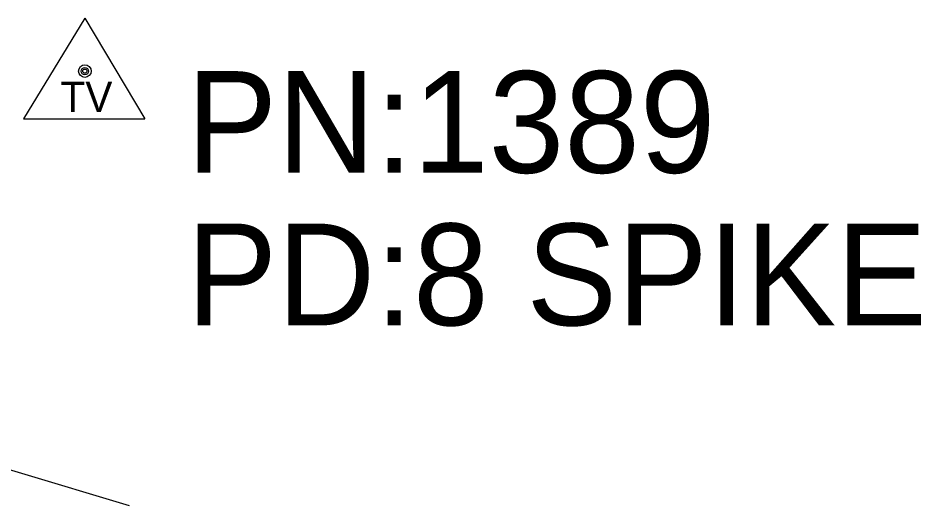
# Model space of a CAD drawing. Extents: x 1441650 to 1491889, y 345904 to 358319.
# Drawn here: x 1469911.05 to 1469955.46, y 348737.53 to 348761.53 of the extents above; entities that cross this region are included whole.
import ezdxf

# ---------------------------------------------------------------- set-up
doc = ezdxf.new("R2010")
doc.units = 0
for name, color, linetype in [('S_DITCHLINE', 7, 'Continuous'), ('S_SECONDARY_CTL', 7, 'Continuous'), ('S_SECONDARY_CTL_ANNOT', 7, 'Continuous')]:
    doc.layers.add(name, color=color, linetype=linetype)

msp = doc.modelspace()

# ---------------------------------------------------------------- linework, layer by layer
at = {"layer": 'S_DITCHLINE'}
msp.add_lwpolyline([(1469916.533, 348737.534), (1469905.594, 348740.826), (1469896.127, 348744.952), (1469886.222, 348748.473), (1469881.793, 348750.855)], dxfattribs=at)
at = {"layer": 'S_SECONDARY_CTL'}
for p, q in [((1469914.331, 348761.529), (1469911.321, 348756.575)), ((1469914.331, 348761.529), (1469917.278, 348756.575)), ((1469911.321, 348756.575), (1469917.278, 348756.575))]:
    msp.add_line(p, q, dxfattribs=at)
for radius in [0.311, 0.183, 0.103]:
    msp.add_circle((1469914.331, 348758.919), radius, dxfattribs=at)

# ---------------------------------------------------------------- texts
msp.add_text('TV', height=1.5, rotation=360, dxfattribs=at).set_placement((1469913.126, 348756.908))
at = {"layer": 'S_SECONDARY_CTL_ANNOT'}
for s, p in [('PN:1389', (1469919.331, 348753.919)), ('PD:8 SPIKE', (1469919.331, 348746.419))]:
    msp.add_text(s, height=5, dxfattribs=at).set_placement(p)

doc.saveas('drawing.dxf')
